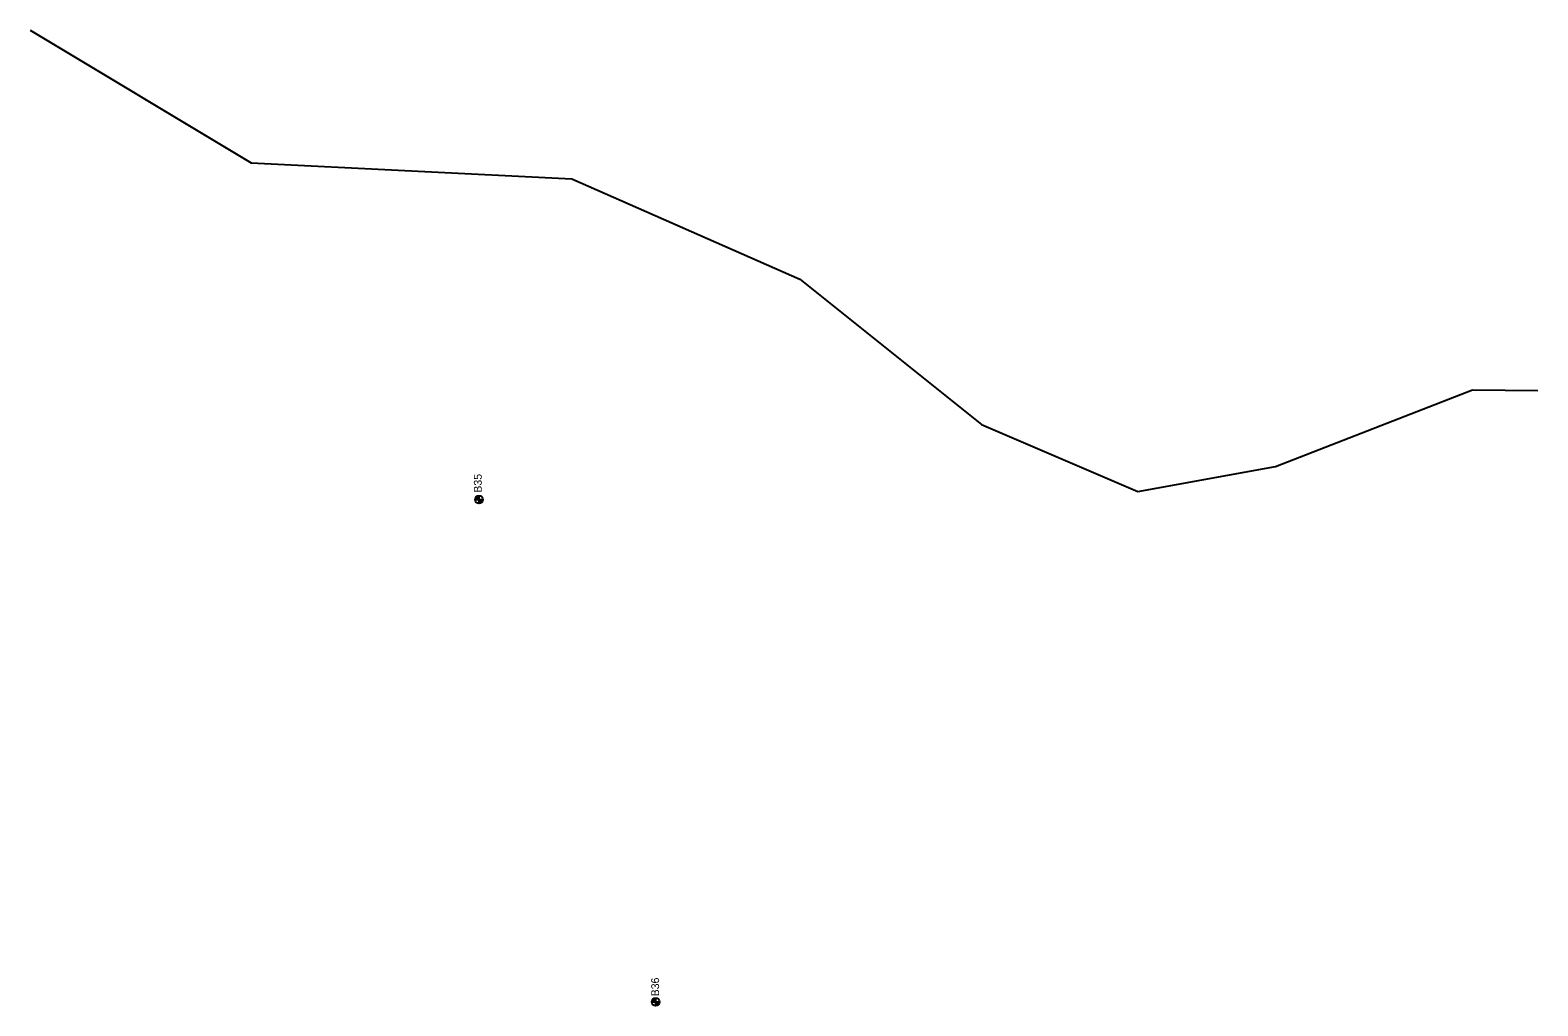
# Model space of a CAD drawing. Extents: x 331323 to 388339, y 121519 to 205315.
# Drawn here: x 360618 to 362541, y 147983 to 149226 of the extents above; entities that cross this region are included whole.
import ezdxf

# ---------------------------------------------------------------- set-up
doc = ezdxf.new("R2010")
doc.units = 0
for name, color, linetype in [('E_SOIL_BORE2 [KAPUR_CADDS_LEVELS]', 7, 'Continuous'), ('Level 57', 7, 'Continuous'), ('P_MARK', 7, 'Continuous')]:
    doc.layers.add(name, color=color, linetype=linetype)

msp = doc.modelspace()

# ---------------------------------------------------------------- linework, layer by layer
at = {"layer": 'Level 57'}
msp.add_lwpolyline([(360618.3, 149226.4), (360900.3, 149057.2), (361308.8, 149036.8), (361599.5, 148909.2), (361831.3, 148723.7), (362030.7, 148638.6), (362206.1, 148670.3), (362457.2, 148768.1), (362540.6, 148767.3)], dxfattribs=at)
at = {"layer": 'P_MARK'}
for p, q in [((361190.6, 148633.1), (361190.6, 148623.1)), ((361185.6, 148628.1), (361195.6, 148628.1)), ((361410.8, 147987.9), (361420.8, 147987.9)), ((361415.8, 147992.9), (361415.8, 147982.9))]:
    msp.add_line(p, q, dxfattribs=at)
for centre in [(361190.6, 148628.1), (361415.8, 147987.9)]:
    msp.add_circle(centre, 5, dxfattribs=at)
for centre, radius, start, end in [((361190.6, 148628.1), 4.5, 89.9869, 179.9869), ((361190.6, 148628.1), 4, 89.9869, 179.9869), ((361190.6, 148628.1), 3.5, 89.9869, 179.9869), ((361190.6, 148628.1), 3, 89.9869, 179.9869), ((361190.6, 148628.1), 2.5, 89.9869, 179.9869), ((361190.6, 148628.1), 2, 89.9869, 179.9869), ((361190.6, 148628.1), 1.5, 89.9869, 179.9869), ((361190.6, 148628.1), 1, 89.9869, 179.9869), ((361190.6, 148628.1), 0.5, 89.9869, 179.9869), ((361190.6, 148628.1), 4.5, 269.9869, 359.9869), ((361190.6, 148628.1), 4, 269.9869, 359.9869), ((361190.6, 148628.1), 3.5, 269.9869, 359.9869), ((361190.6, 148628.1), 3, 269.9869, 359.9869), ((361190.6, 148628.1), 2.5, 269.9869, 359.9869), ((361190.6, 148628.1), 2, 269.9869, 359.9869), ((361190.6, 148628.1), 1.5, 269.9869, 359.9869), ((361190.6, 148628.1), 1, 269.9869, 359.9869), ((361190.6, 148628.1), 0.5, 269.9869, 359.9869), ((361415.8, 147987.9), 4.5, 89.9869, 179.9869), ((361415.8, 147987.9), 4, 89.9869, 179.9869), ((361415.8, 147987.9), 3.5, 89.9869, 179.9869), ((361415.8, 147987.9), 3, 89.9869, 179.9869), ((361415.8, 147987.9), 2.5, 89.9869, 179.9869), ((361415.8, 147987.9), 2, 89.9869, 179.9869), ((361415.8, 147987.9), 1.5, 89.9869, 179.9869), ((361415.8, 147987.9), 1, 89.9869, 179.9869), ((361415.8, 147987.9), 0.5, 89.9869, 179.9869), ((361415.8, 147987.9), 4.5, 269.9869, 359.9869), ((361415.8, 147987.9), 4, 269.9869, 359.9869), ((361415.8, 147987.9), 3.5, 269.9869, 359.9869), ((361415.8, 147987.9), 3, 269.9869, 359.9869), ((361415.8, 147987.9), 2.5, 269.9869, 359.9869), ((361415.8, 147987.9), 2, 269.9869, 359.9869), ((361415.8, 147987.9), 1.5, 269.9869, 359.9869), ((361415.8, 147987.9), 1, 269.9869, 359.9869), ((361415.8, 147987.9), 0.5, 269.9869, 359.9869)]:
    msp.add_arc(centre, radius, start, end, dxfattribs=at)

# ---------------------------------------------------------------- texts
at = {"layer": 'E_SOIL_BORE2 [KAPUR_CADDS_LEVELS]'}
for s, p in [('B35', (361194.1, 148637)), ('B36', (361420.2, 147995.1))]:
    msp.add_text(s, height=10, rotation=89.9869, dxfattribs=at).set_placement(p)

doc.saveas('drawing.dxf')
